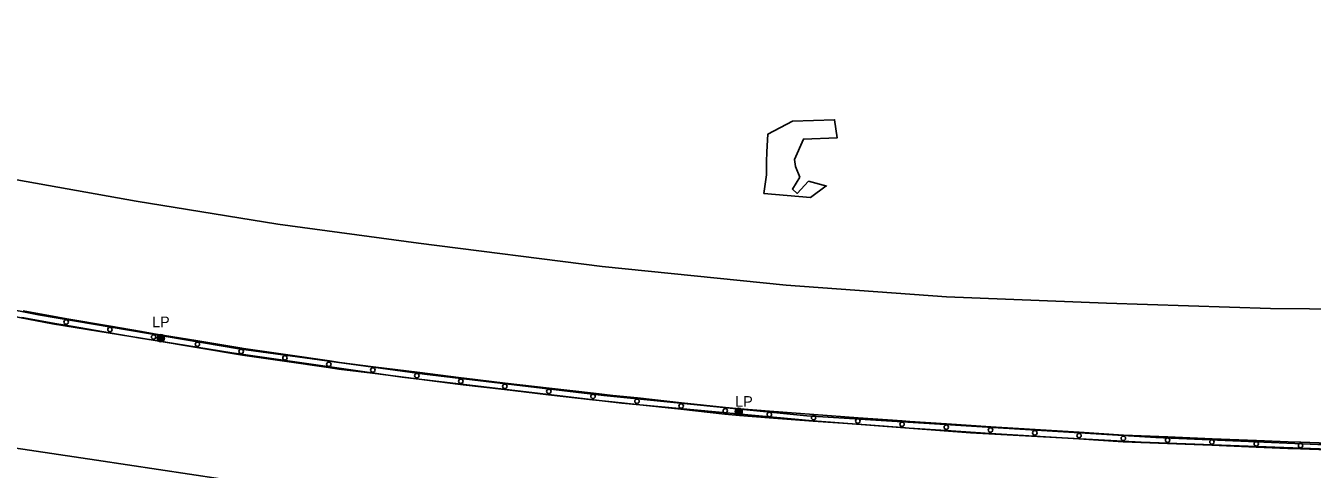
# Model space of a CAD drawing. Extents: x 2402803 to 2427059, y 6985292 to 6997652.
# Drawn here: x 2415003 to 2415583, y 6991391 to 6991591 of the extents above; entities that cross this region are included whole.
import ezdxf

# ---------------------------------------------------------------- set-up
doc = ezdxf.new("R2010")
doc.units = 0
for name, color, linetype in [('p_drainage conc drain', 7, 'Continuous'), ('p_road - paved curb', 7, 'Continuous'), ('p_road bridge end', 7, 'Continuous'), ('p_road conc barrier', 7, 'Continuous'), ('p_utility manhole', 7, 'Continuous')]:
    doc.layers.add(name, color=color, linetype=linetype)

msp = doc.modelspace()

# ---------------------------------------------------------------- linework, layer by layer
at = {"layer": 'p_drainage conc drain'}
for points in [[(2415351.62, 6991522.88), (2415349.67, 6991527.63), (2415349.32, 6991530.82), (2415353.28, 6991540), (2415368.54, 6991540.62), (2415367.33, 6991548.78), (2415348.41, 6991548.11), (2415337.27, 6991542.32), (2415336.82, 6991534.28), (2415336.73, 6991529.71), (2415336.61, 6991523.85), (2415335.49, 6991515.5), (2415356.54, 6991513.64), (2415363.6, 6991518.88)], [(2415355.63, 6991520.98), (2415363.84, 6991518.82)]]:
    msp.add_lwpolyline(points, dxfattribs=at)
at = {"layer": 'p_road - paved curb'}
for points in [[(2414673.7, 6991591.16), (2414737.63, 6991577.16), (2414811.61, 6991560.17), (2414888.76, 6991543.22), (2414967.46, 6991527.28), (2415052.5, 6991512.02), (2415116.32, 6991501.59), (2415179.79, 6991493.09), (2415262.64, 6991482.62), (2415345.6, 6991474.21), (2415417.78, 6991468.91), (2415489.98, 6991466.07), (2415563.91, 6991463.64), (2415616.46, 6991463.14), (2415708.04, 6991465.41), (2415812.81, 6991468.13), (2415877.2, 6991470.32)], [(2414674.35, 6991532.57), (2414762.38, 6991511.89), (2414919.7, 6991478.33), (2415008.5, 6991460.75), (2415098.74, 6991445.49), (2415182.42, 6991434.06), (2415263.3, 6991424.42), (2415354.89, 6991415.17), (2415441.13, 6991409.73), (2415512.25, 6991405.41), (2415585.22, 6991402.34), (2415669.79, 6991402.23), (2415743.85, 6991402.13), (2415813.42, 6991402.87), (2415875.22, 6991403.75)], [(2414673.41, 6991529.13), (2414743.99, 6991513.46), (2414816.62, 6991496.92), (2414863.83, 6991485.02), (2414932.45, 6991472.45), (2415014.82, 6991456.77), (2415095.64, 6991443.63), (2415172.46, 6991432.7), (2415271.49, 6991420.97), (2415357.55, 6991413.02), (2415428.56, 6991407.52), (2415505.51, 6991403.36), (2415590.03, 6991400.25), (2415667.44, 6991399.76), (2415743.66, 6991399.9), (2415820.98, 6991400.77), (2415875.9, 6991401.48)], [(2414672.22, 6991466.82), (2414705.77, 6991459.05), (2414767.28, 6991445.52), (2414854.65, 6991427.07), (2414946.89, 6991408.27), (2415034.55, 6991395.21), (2415132.47, 6991380.41), (2415221.13, 6991369.34), (2415307.89, 6991359.02), (2415382.7, 6991353.57), (2415461.83, 6991349.02), (2415541.78, 6991344.8), (2415626.95, 6991341.77), (2415697.59, 6991342.2), (2415782.51, 6991341.12), (2415841.95, 6991339.2), (2415884.63, 6991336.77)]]:
    msp.add_lwpolyline(points, dxfattribs=at)
at = {"layer": 'p_road bridge end'}
msp.add_lwpolyline([(2415351.62, 6991522.88), (2415348.35, 6991517.45), (2415350.52, 6991515.53), (2415355.63, 6991520.98)], dxfattribs=at)
at = {"layer": 'p_road conc barrier'}
for p, q in [((2415020.68, 6991456.05), (2415040.39, 6991452.65)), ((2415021.19, 6991459.01), (2415040.9, 6991455.61)), ((2415060.1, 6991449.29), (2415079.83, 6991446.02)), ((2415060.59, 6991452.25), (2415080.32, 6991448.98)), ((2415080.32, 6991448.98), (2415100.05, 6991445.72)), ((2415079.83, 6991446.02), (2415099.56, 6991442.76)), ((2415119.78, 6991442.83), (2415139.57, 6991439.96)), ((2415119.35, 6991439.86), (2415139.14, 6991436.99)), ((2415159.35, 6991437.36), (2415179.19, 6991434.83)), ((2415158.97, 6991434.38), (2415178.81, 6991431.86)), ((2415178.81, 6991431.86), (2415198.65, 6991429.33)), ((2415179.19, 6991434.83), (2415199.02, 6991432.31)), ((2415218.51, 6991427.03), (2415238.38, 6991424.75)), ((2415218.85, 6991430.01), (2415238.72, 6991427.73)), ((2415238.72, 6991427.73), (2415258.59, 6991425.46)), ((2415238.38, 6991424.75), (2415258.25, 6991422.47)), ((2415278.13, 6991420.28), (2415298.01, 6991418.15)), ((2415278.45, 6991423.26), (2415298.33, 6991421.13)), ((2415298.33, 6991421.13), (2415318.22, 6991419)), ((2415298.01, 6991418.15), (2415317.9, 6991416.02)), ((2415337.82, 6991414.33), (2415357.77, 6991412.85)), ((2415338.04, 6991417.32), (2415357.99, 6991415.84)), ((2415357.99, 6991415.84), (2415377.94, 6991414.37)), ((2415377.94, 6991414.37), (2415397.88, 6991412.9)), ((2415357.77, 6991412.85), (2415377.71, 6991411.38)), ((2415377.71, 6991411.38), (2415397.66, 6991409.9)), ((2415417.61, 6991408.59), (2415437.56, 6991407.31)), ((2415417.8, 6991411.59), (2415437.76, 6991410.31)), ((2415457.71, 6991409.05), (2415477.67, 6991407.8)), ((2415457.52, 6991406.06), (2415477.48, 6991404.8)), ((2415477.48, 6991404.8), (2415497.45, 6991403.55)), ((2415477.67, 6991407.8), (2415497.63, 6991406.55)), ((2415517.43, 6991402.73), (2415537.41, 6991401.91)), ((2415517.55, 6991405.73), (2415537.53, 6991404.9)), ((2415537.53, 6991404.9), (2415557.52, 6991404.08)), ((2415537.41, 6991401.91), (2415557.39, 6991401.08))]:
    msp.add_line(p, q, dxfattribs=at)
for points in [[(2415001.54, 6991462.56), (2415017.18, 6991459.7), (2415021.19, 6991459.01)], [(2415001, 6991459.61), (2415016.66, 6991456.74), (2415020.68, 6991456.05)], [(2415040.9, 6991455.61), (2415054.96, 6991453.18), (2415060.59, 6991452.25)], [(2415040.39, 6991452.65), (2415054.46, 6991450.22), (2415060.1, 6991449.29)], [(2415100.05, 6991445.72), (2415100.91, 6991445.57), (2415119.78, 6991442.83)], [(2415099.56, 6991442.76), (2415100.45, 6991442.61), (2415119.35, 6991439.86)], [(2415139.57, 6991439.96), (2415144.2, 6991439.29), (2415159.35, 6991437.36)], [(2415139.14, 6991436.99), (2415143.8, 6991436.31), (2415158.97, 6991434.38)], [(2415199.02, 6991432.31), (2415200.33, 6991432.14), (2415218.85, 6991430.01)], [(2415198.65, 6991429.33), (2415199.97, 6991429.16), (2415218.51, 6991427.03)], [(2415258.59, 6991425.46), (2415267.43, 6991424.44), (2415278.45, 6991423.26)], [(2415258.25, 6991422.47), (2415267.1, 6991421.46), (2415278.13, 6991420.28)], [(2415317.9, 6991416.02), (2415324.43, 6991415.32), (2415337.82, 6991414.33)], [(2415318.22, 6991419), (2415324.7, 6991418.3), (2415338.04, 6991417.32)], [(2415397.66, 6991409.9), (2415401.05, 6991409.65), (2415417.61, 6991408.59)], [(2415397.88, 6991412.9), (2415401.26, 6991412.65), (2415417.8, 6991411.59)], [(2415437.76, 6991410.31), (2415442.75, 6991409.99), (2415457.71, 6991409.05)], [(2415437.56, 6991407.31), (2415442.56, 6991406.99), (2415457.52, 6991406.06)], [(2415497.45, 6991403.55), (2415497.48, 6991403.55), (2415517.43, 6991402.73)], [(2415497.63, 6991406.55), (2415497.63, 6991406.55), (2415517.55, 6991405.73)], [(2415557.52, 6991404.08), (2415571.84, 6991403.49), (2415577.48, 6991403.29)], [(2415577.48, 6991403.29), (2415589.82, 6991402.85), (2415597.41, 6991402.75)], [(2415557.39, 6991401.08), (2415571.73, 6991400.49), (2415577.38, 6991400.29)], [(2415577.38, 6991400.29), (2415589.74, 6991399.85), (2415597.37, 6991399.75)]]:
    msp.add_lwpolyline(points, dxfattribs=at)
for centre in [(2415020.94, 6991457.53), (2415040.65, 6991454.13), (2415060.35, 6991450.77), (2415080.08, 6991447.5), (2415099.8, 6991444.24), (2415119.56, 6991441.35), (2415139.35, 6991438.48), (2415159.16, 6991435.87), (2415179, 6991433.34), (2415198.84, 6991430.82), (2415218.68, 6991428.52), (2415238.55, 6991426.24), (2415258.42, 6991423.97), (2415278.29, 6991421.77), (2415298.17, 6991419.64), (2415318.06, 6991417.51), (2415337.93, 6991415.82), (2415357.88, 6991414.35), (2415377.83, 6991412.87), (2415397.77, 6991411.4), (2415417.71, 6991410.09), (2415437.66, 6991408.81), (2415457.62, 6991407.55), (2415477.58, 6991406.3), (2415497.54, 6991405.05), (2415517.49, 6991404.23), (2415537.47, 6991403.4), (2415557.46, 6991402.58), (2415577.43, 6991401.79)]:
    msp.add_circle(centre, 1, dxfattribs=at)
at = {"layer": 'p_utility manhole'}
for centre, radius in [((2415063.6, 6991450.24), 1.6), ((2415063.6, 6991450.24), 1.3), ((2415063.6, 6991450.24), 1), ((2415063.6, 6991450.24), 0.539), ((2415063.6, 6991450.24), 0.192), ((2415324.16, 6991417.09), 1.6), ((2415324.16, 6991417.09), 1.3), ((2415324.16, 6991417.09), 1), ((2415324.16, 6991417.09), 0.539), ((2415324.16, 6991417.09), 0.192)]:
    msp.add_circle(centre, radius, dxfattribs=at)

# ---------------------------------------------------------------- texts
for p in [(2415056.16, 6991455.19), (2415319.04, 6991419.29)]:
    msp.add_text('  LP', height=4.8, dxfattribs=at).set_placement(p)

doc.saveas('drawing.dxf')
